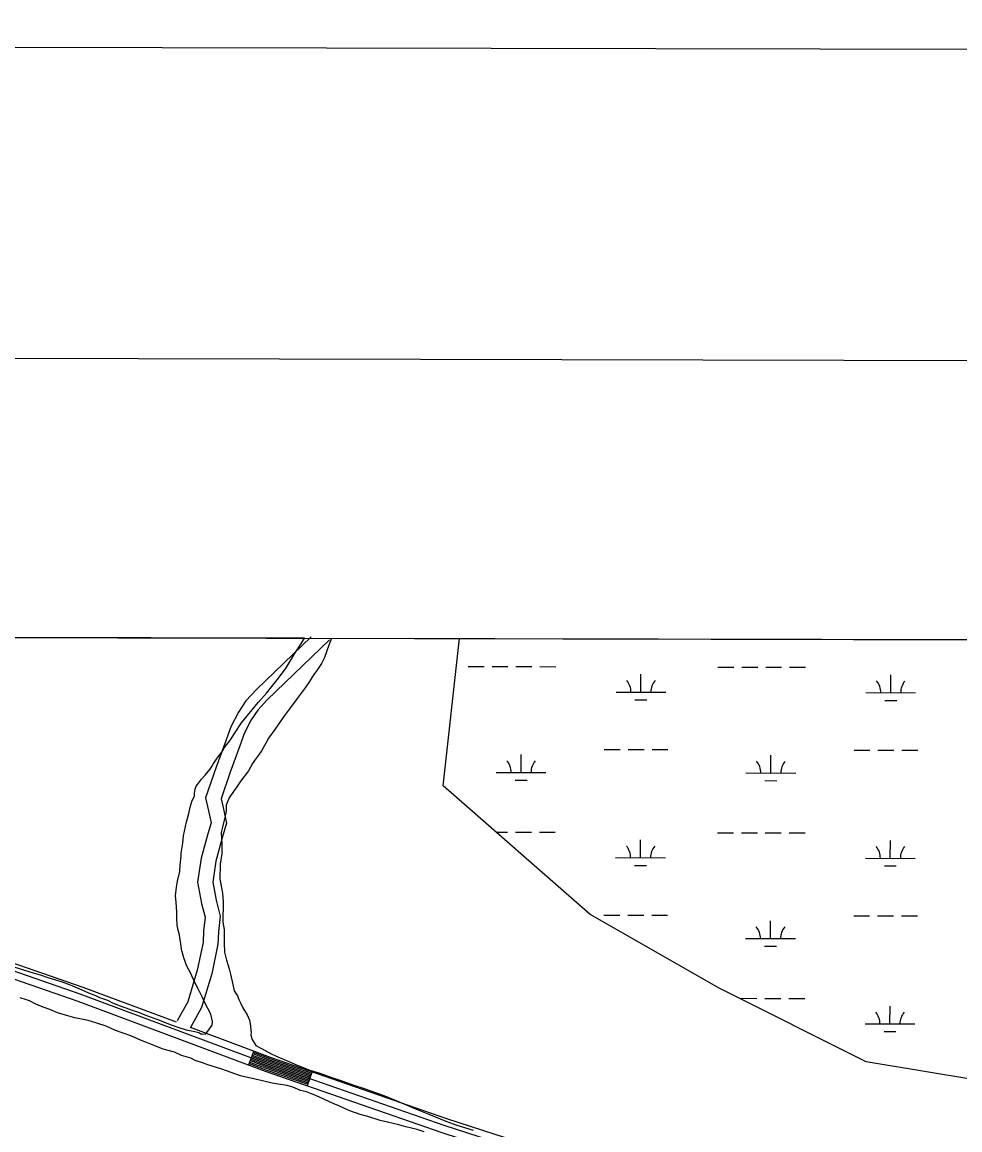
# Model space of a CAD drawing. Extents: x 3180038 to 3217926, y 922069 to 947485.
# Drawn here: x 3203201 to 3205085, y 944677 to 946902 of the extents above; entities that cross this region are included whole.
import ezdxf

# ---------------------------------------------------------------- set-up
doc = ezdxf.new("R2010")
doc.units = 0
for name, color, linetype in [('G-ANNO-NPLT', 7, 'Continuous'), ('V-ANNO-SYMB', 7, 'Continuous'), ('V-GRID-FRAM', 7, 'Continuous'), ('V-ROAD-CNTR', 7, 'Continuous'), ('V-SITE-VEGE', 7, 'Continuous'), ('V-WETL-SWMP', 7, 'Continuous')]:
    doc.layers.add(name, color=color, linetype=linetype)

msp = doc.modelspace()

# ---------------------------------------------------------------- linework, layer by layer
at = {"layer": 'G-ANNO-NPLT'}
msp.add_lwpolyline([(3180621.1, 922735.2), (3217287.7, 922652.6), (3217342.2, 946819.2), (3180675.6, 946901.8)], close=True, dxfattribs=at)
at = {"layer": 'V-ANNO-SYMB'}
msp.add_lwpolyline([(3183372.7, 923354.1), (3216455.8, 923279.5), (3216507.5, 946196), (3183424.3, 946270.6), (3183372.7, 923354.1)], dxfattribs=at)
at = {"layer": 'V-GRID-FRAM'}
msp.add_lwpolyline([(3184312.7, 945707.9), (3215616.6, 945637.4), (3215583.5, 927448.1), (3184263.7, 927518.7), (3184312.7, 945707.9)], dxfattribs=at)
at = {"layer": 'V-ROAD-CNTR'}
for p, q in [((3203666.6, 944835.3), (3203656.1, 944807.2)), ((3203784, 944793.6), (3203774.2, 944765.3))]:
    msp.add_line(p, q, dxfattribs=at)
for points in [[(3203782.1, 945667.3), (3203671.8, 945561.5), (3203650.9, 945538.2), (3203635.8, 945515.8), (3203620.2, 945486.3), (3203610.7, 945458), (3203591.1, 945405.5), (3203569.6, 945343.3), (3203575.9, 945317.7), (3203581, 945293.6), (3203574.4, 945271.2), (3203561.2, 945222.7), (3203553.6, 945174.1), (3203561.6, 945131.3), (3203568.8, 945103.7), (3203565.5, 945076.5), (3203564.7, 945053.1), (3203553.1, 944997.3), (3203533.8, 944933.9), (3203512.5, 944895.3)], [(3203818.7, 945660.8), (3203693.3, 945540.6), (3203674.6, 945519.7), (3203661.6, 945500.3), (3203647.9, 945474.4), (3203638.9, 945448), (3203619.3, 945395.4), (3203600.8, 945341.9), (3203605.2, 945324.4), (3203611.9, 945292.4), (3203603.2, 945263.1), (3203590.6, 945216.4), (3203584, 945174.5), (3203590.9, 945137.9), (3203599.3, 945105.7), (3203595.5, 945074.2), (3203594.5, 945049.4), (3203582.2, 944989.8), (3203561.6, 944922.1), (3203538.8, 944880.8)], [(3203031.4, 945064.6), (3203323.1, 944963.5), (3203510.5, 944893.5)], [(3205086.2, 944396.6), (3205045.4, 944396.9), (3204992, 944400.8), (3204935.9, 944413.4), (3204860.6, 944433.1), (3204767.6, 944465.8), (3204584.1, 944523.7), (3204416.2, 944569.5), (3204262.1, 944616.1), (3204049.1, 944685.5), (3203694.6, 944808.8), (3203318, 944949.4), (3203026.5, 945050.4)], [(3203119.3, 945002.4), (3203312.9, 944935.3), (3203689.5, 944794.7), (3204044.3, 944671.3), (3204257.6, 944601.8), (3204412, 944555.1), (3204579.9, 944509.3), (3204762.9, 944451.5), (3204856.2, 944418.8), (3204932.3, 944398.8), (3204989.8, 944385.9), (3205044.8, 944381.9), (3205086.9, 944381.6), (3205090.5, 944381.9)], [(3203539, 944882.9), (3203699.6, 944822.9), (3204053.9, 944699.7), (3204266.6, 944630.4), (3204420.3, 944583.9), (3204588.4, 944538.1), (3204772.4, 944480), (3204865, 944447.5), (3204939.4, 944428), (3204994.2, 944415.6), (3205046, 944411.9), (3205085.6, 944411.6)], [(3203664.5, 944829.7), (3203697.6, 944817.3), (3203782.1, 944787.9)], [(3203665.5, 944832.5), (3203698.6, 944820.1), (3203783.1, 944790.8)], [(3203657.1, 944810), (3203690.5, 944797.5), (3203775.2, 944768.1)], [(3203658.2, 944812.8), (3203691.5, 944800.4), (3203776.2, 944770.9)], [(3203659.2, 944815.6), (3203692.5, 944803.2), (3203777.1, 944773.8)], [(3203660.3, 944818.4), (3203693.5, 944806), (3203778.1, 944776.6)], [(3203661.3, 944821.2), (3203694.6, 944808.8), (3203779.1, 944779.4)], [(3203662.4, 944824.1), (3203695.6, 944811.7), (3203780.1, 944782.3)], [(3203663.4, 944826.9), (3203696.6, 944814.5), (3203781.1, 944785.1)]]:
    msp.add_lwpolyline(points, dxfattribs=at)
at = {"layer": 'V-SITE-VEGE'}
for p, q in [((3203768.4, 945664.1), (3201575.6, 945669)), ((3203750, 945634.8), (3203762.4, 945654.3)), ((3203762.4, 945654.3), (3203768.4, 945664.1)), ((3203822.7, 945663.9), (3203817.4, 945650.4)), ((3207363.5, 945656), (3203822.7, 945663.9)), ((3203731.8, 945604.5), (3203750, 945634.8)), ((3203817.4, 945650.4), (3203808.6, 945625.8)), ((3203802.7, 945613.6), (3203793.2, 945599.1)), ((3203808.6, 945625.8), (3203802.7, 945613.6)), ((3203716.5, 945584.3), (3203731.8, 945604.5)), ((3203787.4, 945591.2), (3203777.2, 945575.3)), ((3203793.2, 945599.1), (3203787.4, 945591.2)), ((3203692.4, 945554.1), (3203716.5, 945584.3)), ((3203777.2, 945575.3), (3203767.7, 945561.6)), ((3203675.7, 945535.3), (3203692.4, 945554.1)), ((3203756.1, 945545.8), (3203738.6, 945522.7)), ((3203767.7, 945561.6), (3203756.1, 945545.8)), ((3203642.2, 945494.3), (3203675.7, 945535.3)), ((3203738.6, 945522.7), (3203728.4, 945509)), ((3203728.4, 945509), (3203716, 945491.7)), ((3203627.6, 945472.7), (3203642.2, 945494.3)), ((3203708.7, 945480.9), (3203696.3, 945463.6)), ((3203716, 945491.7), (3203708.7, 945480.9)), ((3203608, 945444.5), (3203619.6, 945460.4)), ((3203619.6, 945460.4), (3203627.6, 945472.7)), ((3203690.5, 945453.5), (3203682.4, 945437.7)), ((3203696.3, 945463.6), (3203690.5, 945453.5)), ((3203594.9, 945425.8), (3203602.1, 945435.2)), ((3203602.1, 945435.2), (3203608, 945444.5)), ((3203682.4, 945437.7), (3203675.9, 945429)), ((3203582.5, 945406.3), (3203585.4, 945412.8)), ((3203585.4, 945412.8), (3203594.9, 945425.8)), ((3203664.2, 945412.4), (3203656.2, 945398)), ((3203665.7, 945414.6), (3203664.2, 945412.4)), ((3203667.9, 945418.9), (3203665.7, 945414.6)), ((3203675.9, 945429), (3203667.9, 945418.9)), ((3203561.3, 945381.1), (3203568.6, 945389)), ((3203568.6, 945389), (3203578.1, 945400.6)), ((3203578.1, 945400.6), (3203582.5, 945406.3)), ((3203656.2, 945398), (3203640.9, 945377.8)), ((3203548.9, 945360.9), (3203551.1, 945366.7)), ((3203551.1, 945366.7), (3203553.3, 945370.3)), ((3203553.3, 945370.3), (3203561.3, 945381.1)), ((3203633.6, 945367.7), (3203631.4, 945363.4)), ((3203640.9, 945377.8), (3203633.6, 945367.7)), ((3203543, 945338.5), (3203547.4, 945347.2)), ((3203547.4, 945347.2), (3203547.5, 945352.3)), ((3203547.5, 945352.3), (3203548.9, 945360.9)), ((3203616.9, 945343.9), (3203611, 945328.8)), ((3203628.5, 945360.5), (3203616.9, 945343.9)), ((3203631.4, 945363.4), (3203628.5, 945360.5)), ((3203536.4, 945311.8), (3203538.6, 945324.8)), ((3203538.6, 945324.8), (3203543, 945338.5)), ((3203611, 945328.8), (3203610.9, 945316.5)), ((3203531.3, 945295.2), (3203536.4, 945311.8)), ((3203608.7, 945304.2), (3203603.5, 945284.7)), ((3203610.9, 945316.5), (3203608.7, 945304.2)), ((3203525.3, 945267), (3203531.3, 945295.2)), ((3203603.5, 945284.7), (3203601.3, 945273.9)), ((3203520.8, 945232.3), (3203523.8, 945252.6)), ((3203523.8, 945252.6), (3203525.3, 945267)), ((3203601.3, 945273.9), (3203602.6, 945251.4)), ((3203520.8, 945227.3), (3203520.8, 945232.3)), ((3203602.5, 945231.9), (3203598.8, 945210.2)), ((3203602.6, 945251.4), (3203602.5, 945231.9)), ((3203517.7, 945195.4), (3203518.5, 945208.5)), ((3203518.5, 945208.5), (3203520.8, 945227.3)), ((3203598.8, 945210.2), (3203598.7, 945180.6)), ((3203513.3, 945175.9), (3203517.7, 945195.4)), ((3203509.5, 945147), (3203511.1, 945164.4)), ((3203511.1, 945164.4), (3203513.3, 945175.9)), ((3203598.7, 945180.6), (3203603.6, 945152.3)), ((3203510.9, 945134), (3203509.5, 945147)), ((3203603.6, 945152.3), (3203604.9, 945135)), ((3203512.2, 945113.7), (3203510.9, 945134)), ((3203604.9, 945135), (3203604.7, 945093.7)), ((3203512.2, 945101.4), (3203512.2, 945113.7)), ((3203512.8, 945087.7), (3203512.2, 945101.4)), ((3203514.9, 945077.5), (3203512.8, 945087.7)), ((3203517.1, 945068.1), (3203514.9, 945077.5)), ((3203604.7, 945093.7), (3203606.8, 945079.2)), ((3203606.8, 945079.2), (3203607.4, 945052.5)), ((3203517.8, 945062.3), (3203517.1, 945068.1)), ((3203519.9, 945050.7), (3203517.8, 945062.3)), ((3203607.4, 945052.5), (3203608, 945033.7)), ((3203521.3, 945039.9), (3203519.9, 945050.7)), ((3203522, 945036.3), (3203521.3, 945039.9)), ((3203524.1, 945029.7), (3203522, 945036.3)), ((3203526.2, 945022.5), (3203524.1, 945029.7)), ((3203608, 945033.7), (3203611.6, 945017.7)), ((3203173.9, 945007.7), (3203205.7, 944997.4)), ((3203531.9, 945005.1), (3203526.2, 945022.5)), ((3203611.6, 945017.7), (3203617.3, 945000.3)), ((3203205.7, 944997.4), (3203223, 944992.2)), ((3203223, 944992.2), (3203237.4, 944987.8)), ((3203237.4, 944987.8), (3203252.6, 944982.7)), ((3203539.1, 944993.5), (3203531.9, 945005.1)), ((3203549.1, 944971), (3203539.1, 944993.5)), ((3203617.3, 945000.3), (3203620.1, 944989.5)), ((3203620.1, 944989.5), (3203624.3, 944968.5)), ((3203252.6, 944982.7), (3203279.3, 944974.6)), ((3203279.3, 944974.6), (3203297.4, 944968)), ((3203297.4, 944968), (3203321.2, 944957.7)), ((3203555.6, 944958.7), (3203549.1, 944971)), ((3203624.3, 944968.5), (3203627.2, 944956.2)), ((3203321.2, 944957.7), (3203334.2, 944951.9)), ((3203334.2, 944951.9), (3203348.6, 944946.7)), ((3203348.6, 944946.7), (3203356.6, 944942.4)), ((3203356.6, 944942.4), (3203372.4, 944937.2)), ((3203562.7, 944943.5), (3203555.6, 944958.7)), ((3203567.7, 944933.3), (3203562.7, 944943.5)), ((3203627.2, 944956.2), (3203633.6, 944946)), ((3203633.6, 944946), (3203636.5, 944938.8)), ((3203372.4, 944937.2), (3203382.5, 944932.1)), ((3203382.5, 944932.1), (3203398.4, 944925.5)), ((3203398.4, 944925.5), (3203407.8, 944922.6)), ((3203407.8, 944922.6), (3203424.4, 944916.7)), ((3203580.6, 944908.7), (3203567.7, 944933.3)), ((3203636.5, 944938.8), (3203640.8, 944930.1)), ((3203640.8, 944930.1), (3203644.4, 944921.4)), ((3203644.4, 944921.4), (3203653, 944907.6)), ((3203424.4, 944916.7), (3203435.3, 944913)), ((3203435.3, 944913), (3203447.5, 944907.9)), ((3203447.5, 944907.9), (3203462.7, 944902)), ((3203462.7, 944902), (3203472.1, 944899.1)), ((3203472.1, 944899.1), (3203487.2, 944893.2)), ((3203583.5, 944894.2), (3203580.6, 944908.7)), ((3203653, 944907.6), (3203658, 944896.7)), ((3203658, 944896.7), (3203660.1, 944885.8)), ((3203487.2, 944893.2), (3203498.8, 944888.1)), ((3203498.8, 944888.1), (3203516.1, 944882.2)), ((3203516.1, 944882.2), (3203530.6, 944877.8)), ((3203530.6, 944877.8), (3203547.9, 944874.1)), ((3203547.9, 944874.1), (3203555.9, 944871.9)), ((3203572.5, 944872.5), (3203582.7, 944886.9)), ((3203582.7, 944886.9), (3203583.5, 944894.2)), ((3203660.1, 944885.8), (3203660.8, 944875.7)), ((3203660.8, 944875.7), (3203661.5, 944873.5)), ((3203555.9, 944871.9), (3203560.2, 944869.7)), ((3203560.2, 944869.7), (3203563.1, 944869.7)), ((3203563.1, 944869.7), (3203569.6, 944868.9)), ((3203569.6, 944868.9), (3203572.5, 944872.5)), ((3203661.5, 944873.5), (3203660.7, 944867)), ((3203660.7, 944867), (3203663.6, 944858.3)), ((3203663.6, 944858.3), (3203670.7, 944846)), ((3203670.7, 944846), (3203680.8, 944840.9)), ((3203680.8, 944840.9), (3203689.5, 944835.8)), ((3203689.5, 944835.8), (3203703.2, 944828.5)), ((3203703.2, 944828.5), (3203714.8, 944823.3)), ((3203714.8, 944823.3), (3203737.1, 944813.8)), ((3203737.1, 944813.8), (3203753.7, 944806.5)), ((3203753.7, 944806.5), (3203779, 944796.2)), ((3203779, 944796.2), (3203797.1, 944791.1)), ((3203797.1, 944791.1), (3203825.2, 944780.8)), ((3203825.2, 944780.8), (3203845.4, 944774.2)), ((3203845.4, 944774.2), (3203865.7, 944766.9)), ((3203865.7, 944766.9), (3203890.2, 944758.8)), ((3203890.2, 944758.8), (3203927.8, 944745.6)), ((3203927.8, 944745.6), (3203953.7, 944734.6)), ((3203953.7, 944734.6), (3203991.3, 944718.5)), ((3203991.3, 944718.5), (3204018, 944708.2)), ((3204018, 944708.2), (3204052.6, 944694.3)), ((3204052.6, 944694.3), (3204074.3, 944686.2)), ((3204074.3, 944686.2), (3204107.5, 944675.9))]:
    msp.add_line(p, q, dxfattribs=at)
for points in [[(3203292.7, 944905.8), (3203272.5, 944911.7), (3203260.2, 944916.8), (3203240, 944924.1), (3203228.5, 944929.3), (3203216.2, 944935.8), (3203209.7, 944938), (3203197.4, 944941.7)], [(3204009.1, 944672.8), (3203994.7, 944677.2), (3203972.3, 944682.4), (3203957.8, 944686.8), (3203935.4, 944692), (3203920.3, 944695.7), (3203895.7, 944703.1), (3203880.5, 944707.5), (3203859.6, 944714.8), (3203847.3, 944719.9), (3203837.2, 944725.1), (3203826.4, 944729.4), (3203807.6, 944738.2), (3203792.5, 944744.8), (3203772.3, 944752.9), (3203760.7, 944755.8), (3203744.8, 944762.4), (3203734, 944765.4), (3203715.9, 944768.4), (3203703.6, 944770.6), (3203684.1, 944775), (3203669.7, 944778.7), (3203648.7, 944783.2), (3203640.1, 944785.4), (3203602.5, 944798.6), (3203572.2, 944808.1), (3203565.7, 944810.4), (3203549.1, 944816.2), (3203540.4, 944820.6), (3203521.6, 944825.8), (3203507.2, 944832.4), (3203484.8, 944839), (3203466.7, 944846.3), (3203439.3, 944856.6), (3203419.8, 944865.4), (3203388.8, 944876.4), (3203370, 944885.1), (3203351.2, 944891), (3203333.9, 944896.2), (3203307.2, 944901.4), (3203292.7, 944905.8)]]:
    msp.add_lwpolyline(points, dxfattribs=at)
at = {"layer": 'V-WETL-SWMP'}
for p, q in [((3204047.1, 945367.8), (3204080, 945663.4)), ((3204080, 945663.4), (3207138.7, 945656.5)), ((3204097.3, 945607.4), (3204129.3, 945607.4)), ((3204145.3, 945607.3), (3204177.3, 945607.3)), ((3204193.3, 945607.2), (3204225.3, 945607.2)), ((3204241.3, 945607.1), (3204273.3, 945607)), ((3204444.5, 945555.9), (3204444.6, 945591.9)), ((3204599.2, 945606.3), (3204631.2, 945606.2)), ((3204647.2, 945606.2), (3204679.2, 945606.1)), ((3204695.2, 945606.1), (3204727.2, 945606)), ((3204743.2, 945606), (3204775.2, 945605.9)), ((3204946.4, 945554.8), (3204946.5, 945590.8)), ((3204394.5, 945556), (3204494.5, 945555.8)), ((3204896.4, 945554.9), (3204996.4, 945554.7)), ((3204432.4, 945540.5), (3204456.4, 945540.5)), ((3204934.4, 945539.4), (3204958.4, 945539.3)), ((3204203.6, 945394.6), (3204203.7, 945430.6)), ((3204370.8, 945440.6), (3204402.8, 945440.6)), ((3204418.8, 945440.5), (3204450.8, 945440.5)), ((3204466.8, 945440.4), (3204498.8, 945440.4)), ((3204872.7, 945439.5), (3204904.7, 945439.4)), ((3204920.7, 945439.4), (3204952.7, 945439.3)), ((3204968.7, 945439.3), (3205000.7, 945439.2)), ((3204705.6, 945393.5), (3204705.6, 945429.5)), ((3204153.6, 945394.7), (3204253.6, 945394.5)), ((3204655.6, 945393.6), (3204755.6, 945393.4)), ((3204342.8, 945108.9), (3204047.1, 945367.8)), ((3204191.6, 945379.2), (3204215.6, 945379.1)), ((3204693.5, 945378.1), (3204717.5, 945378)), ((3204153.5, 945274.6), (3204176.5, 945274.6)), ((3204192.5, 945274.5), (3204224.5, 945274.5)), ((3204240.5, 945274.4), (3204272.5, 945274.4)), ((3204443.7, 945223.2), (3204443.8, 945259.2)), ((3204598.4, 945273.6), (3204630.4, 945273.6)), ((3204646.4, 945273.5), (3204678.4, 945273.5)), ((3204694.4, 945273.4), (3204726.4, 945273.3)), ((3204742.4, 945273.3), (3204774.4, 945273.2)), ((3204945.6, 945222.1), (3204945.7, 945258.1)), ((3204393.7, 945223.4), (3204493.7, 945223.1)), ((3204431.7, 945207.8), (3204455.7, 945207.8)), ((3204895.6, 945222.2), (3204995.6, 945222)), ((3204933.6, 945206.7), (3204957.6, 945206.7)), ((3204601.6, 944961), (3204342.8, 945108.9)), ((3204370.1, 945108), (3204402.1, 945107.9)), ((3204418.1, 945107.9), (3204450.1, 945107.8)), ((3204466.1, 945107.8), (3204498.1, 945107.7)), ((3204704.8, 945060.8), (3204704.9, 945096.8)), ((3204872, 945106.8), (3204904, 945106.8)), ((3204920, 945106.7), (3204952, 945106.7)), ((3204968, 945106.6), (3205000, 945106.6)), ((3204654.8, 945060.9), (3204754.8, 945060.7)), ((3204692.8, 945045.4), (3204716.8, 945045.3)), ((3204897.3, 944813.1), (3204601.6, 944961)), ((3204645.7, 944940.9), (3204677.7, 944940.8)), ((3204693.7, 944940.7), (3204725.7, 944940.7)), ((3204741.7, 944940.6), (3204773.7, 944940.6)), ((3204944.9, 944889.4), (3204945, 944925.4)), ((3204894.9, 944889.5), (3204994.9, 944889.3)), ((3204932.9, 944874), (3204956.9, 944874)), ((3205119.1, 944776.1), (3204897.3, 944813.1))]:
    msp.add_line(p, q, dxfattribs=at)
for centre, start, end in [((3204389.2, 945556.5), 359.099, 40.6427), ((3204499.7, 945556.3), 139.099, 180.6427), ((3204891.1, 945555.4), 359.099, 40.6427), ((3205001.6, 945555.1), 139.099, 180.6427), ((3204148.4, 945395.2), 359.099, 40.6427), ((3204258.9, 945394.9), 139.099, 180.6427), ((3204650.3, 945394.1), 359.099, 40.6427), ((3204760.8, 945393.8), 139.099, 180.6427), ((3204388.5, 945223.8), 359.099, 40.6427), ((3204499, 945223.6), 139.099, 180.6427), ((3204890.4, 945222.7), 359.099, 40.6427), ((3205000.9, 945222.5), 139.099, 180.6427), ((3204649.6, 945061.4), 359.099, 40.6427), ((3204760, 945061.1), 139.099, 180.6427), ((3204889.6, 944890), 359.099, 40.6427), ((3205000.1, 944889.8), 139.099, 180.6427)]:
    msp.add_arc(centre, 35.2, start, end, dxfattribs=at)

doc.saveas('drawing.dxf')
